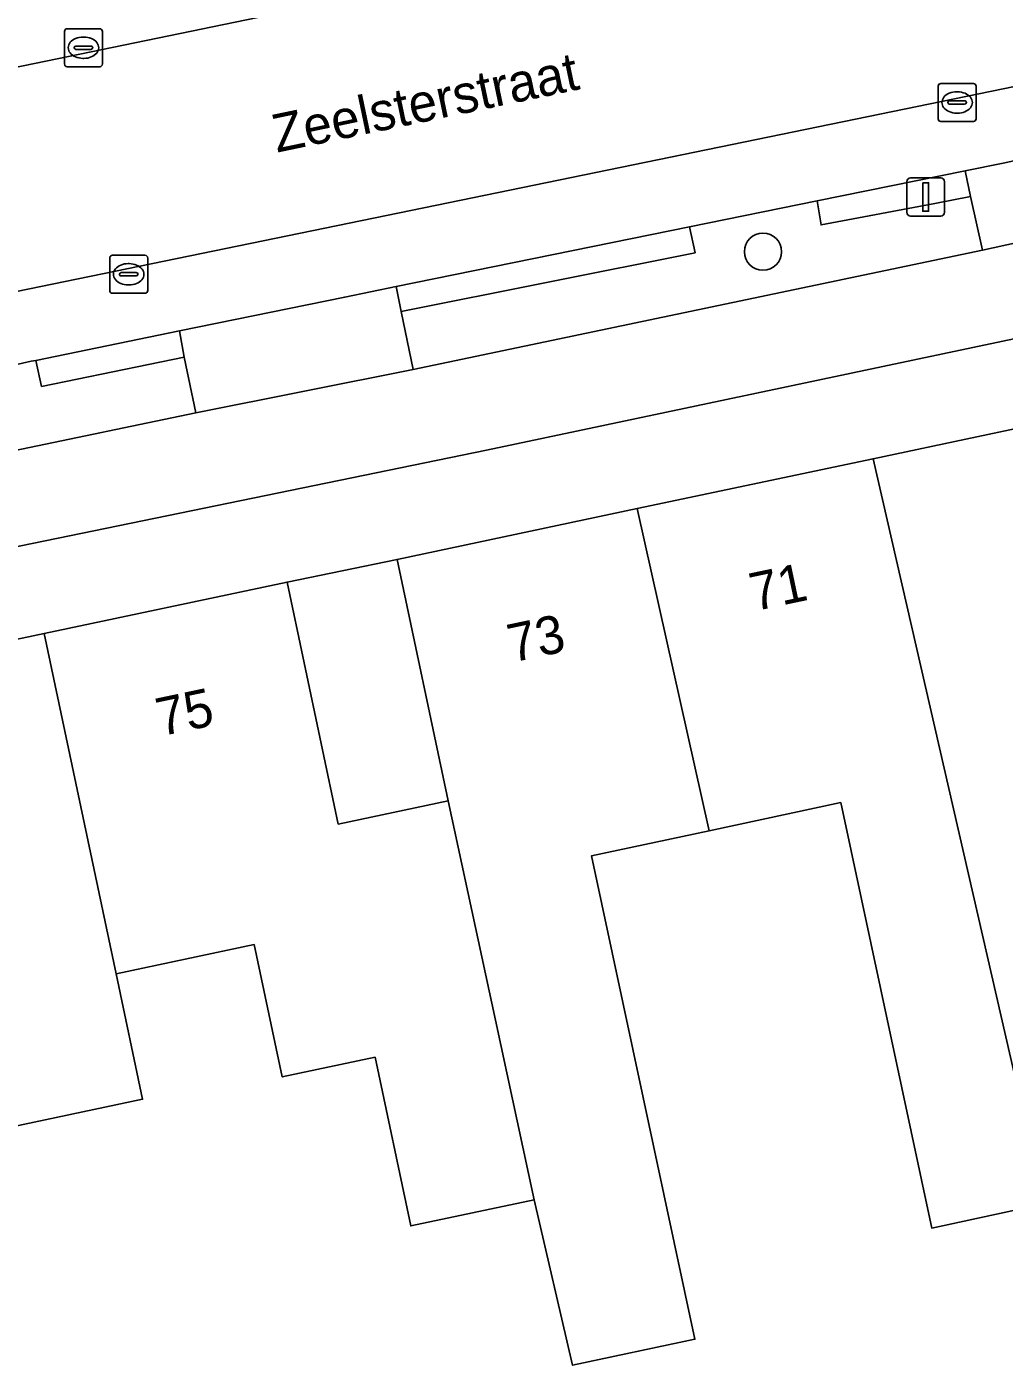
# Model space of a CAD drawing. Extents: x 158086 to 159499, y 382904 to 383981.
# Drawn here: x 159107.27 to 159132.97, y 383253.25 to 383288.43 of the extents above; entities that cross this region are included whole.
import ezdxf

# ---------------------------------------------------------------- set-up
doc = ezdxf.new("R2010")
doc.units = 0
for name, color, linetype in [('IMGEO_Boom', 7, 'Continuous'), ('IMGEO_Erf', 7, 'Continuous'), ('IMGEO_Fietspad_gesloten', 7, 'Continuous'), ('IMGEO_Groenvoorziening', 7, 'Continuous'), ('IMGEO_Kolk', 7, 'Continuous'), ('IMGEO_Lichtmast', 7, 'Continuous'), ('IMGEO_Openbare_ruimte_label', 7, 'Continuous'), ('IMGEO_Pand', 7, 'Continuous'), ('IMGEO_Pand_nummerreeks', 7, 'Continuous'), ('IMGEO_Parkeervlak_open', 7, 'Continuous'), ('IMGEO_Rijbaan_lokaal_gesloten', 7, 'Continuous'), ('IMGEO_Rijbaan_lokaal_open', 7, 'Continuous'), ('IMGEO_Voetpad_open', 7, 'Continuous')]:
    doc.layers.add(name, color=color, linetype=linetype)

msp = doc.modelspace()

# ---------------------------------------------------------------- linework, layer by layer
at = {"layer": 'IMGEO_Boom'}
msp.add_circle((159126.629, 383282.522), 0.489, dxfattribs=at)
at = {"layer": 'IMGEO_Erf'}
msp.add_lwpolyline([(159114.115, 383273.835), (159115.46, 383267.476), (159118.351, 383268.088), (159117.008, 383274.432)], close=True, dxfattribs=at)
msp.add_lwpolyline([(159134.027, 383257.49), (159131.068, 383256.856), (159128.674, 383268.04), (159125.218, 383267.3), (159122.119, 383266.637), (159124.839, 383253.931), (159121.622, 383253.25), (159120.617, 383257.597), (159117.369, 383256.91), (159116.43, 383261.347), (159113.987, 383260.83), (159113.252, 383264.307), (159109.621, 383263.539), (159110.318, 383260.241), (159106.467, 383259.426)], dxfattribs=at)
at = {"layer": 'IMGEO_Fietspad_gesloten'}
for points in [[(159067.279, 383266.4), (159070.408, 383267.13), (159072.975, 383267.728), (159075.552, 383268.285), (159078.138, 383268.801), (159094.173, 383272.132), (159119.362, 383277.308), (159135.301, 383280.668), (159144.389, 383282.718), (159157.526, 383286.08), (159180.016, 383292.54), (159201.192, 383299.584), (159214.535, 383304.621), (159229.307, 383310.511), (159254.784, 383322.524), (159256.267, 383323.273), (159257.131, 383323.709), (159257.993, 383324.146), (159258.854, 383324.586), (159281.973, 383336.28), (159291.776, 383341.314), (159296.109, 383343.544), (159315.056, 383353.238), (159354.689, 383373.414)], [(159133.963, 383282.905), (159132.399, 383282.563), (159117.432, 383279.429), (159111.717, 383278.286), (159106.923, 383277.286), (159101.021, 383276.086), (159096.541, 383275.145), (159094.001, 383274.639), (159091.464, 383274.118), (159088.929, 383273.584), (159088.018, 383273.387), (159086.003, 383272.951), (159083.069, 383272.352), (159080.129, 383271.788), (159079.245, 383271.603), (159075.418, 383270.851), (159071.607, 383270.025), (159067.812, 383269.124)]]:
    msp.add_lwpolyline(points, dxfattribs=at)
at = {"layer": 'IMGEO_Groenvoorziening'}
for points in [[(159132.399, 383282.563), (159132.091, 383283.971), (159131.147, 383283.786), (159128.159, 383283.227), (159128.052, 383283.855), (159124.701, 383283.174), (159124.844, 383282.495), (159117.118, 383280.946), (159117.432, 383279.429)], [(159111.717, 383278.286), (159111.413, 383279.751), (159107.662, 383278.98), (159107.511, 383279.665), (159107.387, 383279.64), (159105.007, 383279.1), (159105.117, 383278.466), (159100.724, 383277.573), (159101.021, 383276.086), (159106.923, 383277.286)]]:
    msp.add_lwpolyline(points, close=True, dxfattribs=at)
at = {"layer": 'IMGEO_Kolk'}
for p, q in [((159108.261, 383287.458), (159108.261, 383288.31)), ((159108.336, 383288.384), (159109.188, 383288.384)), ((159109.262, 383288.31), (159109.262, 383287.458)), ((159108.52, 383287.878), (159108.52, 383287.89)), ((159108.563, 383287.927), (159108.961, 383287.927)), ((159108.749, 383288.164), (159108.774, 383288.164)), ((159109.004, 383287.89), (159109.004, 383287.878)), ((159108.958, 383287.841), (159108.56, 383287.841)), ((159108.772, 383287.604), (159108.747, 383287.604)), ((159109.188, 383287.384), (159108.336, 383287.384)), ((159131.235, 383286.018), (159131.235, 383286.87)), ((159131.31, 383286.944), (159132.162, 383286.944)), ((159132.236, 383286.87), (159132.236, 383286.018)), ((159131.537, 383286.487), (159131.935, 383286.487)), ((159131.723, 383286.724), (159131.748, 383286.724)), ((159131.494, 383286.438), (159131.494, 383286.45)), ((159131.932, 383286.401), (159131.534, 383286.401)), ((159131.746, 383286.164), (159131.721, 383286.164)), ((159131.978, 383286.45), (159131.978, 383286.438)), ((159132.162, 383285.944), (159131.31, 383285.944)), ((159109.451, 383281.502), (159109.451, 383282.354)), ((159109.526, 383282.428), (159110.378, 383282.428)), ((159110.452, 383282.354), (159110.452, 383281.502)), ((159109.71, 383281.922), (159109.71, 383281.934)), ((159109.753, 383281.971), (159110.151, 383281.971)), ((159109.939, 383282.208), (159109.964, 383282.208)), ((159110.194, 383281.934), (159110.194, 383281.922)), ((159110.148, 383281.885), (159109.75, 383281.885)), ((159109.962, 383281.648), (159109.937, 383281.648)), ((159110.378, 383281.428), (159109.526, 383281.428))]:
    msp.add_line(p, q, dxfattribs=at)
for points in [[(159108.261, 383287.458), (159108.261, 383288.31)], [(159108.336, 383288.384), (159109.188, 383288.384)], [(159109.262, 383288.31), (159109.262, 383287.458)], [(159109.188, 383287.384), (159108.336, 383287.384)], [(159131.235, 383286.018), (159131.235, 383286.87)], [(159131.31, 383286.944), (159132.162, 383286.944)], [(159132.236, 383286.87), (159132.236, 383286.018)], [(159132.162, 383285.944), (159131.31, 383285.944)], [(159109.451, 383281.502), (159109.451, 383282.354)], [(159109.526, 383282.428), (159110.378, 383282.428)], [(159110.452, 383282.354), (159110.452, 383281.502)], [(159110.378, 383281.428), (159109.526, 383281.428)]]:
    msp.add_lwpolyline(points, dxfattribs=at)
for centre, radius, start, end in [((159108.338, 383288.308), 0.0765, 91.552, 178.448), ((159108.338, 383288.308), 0.0765, 91.552, 178.448), ((159109.186, 383288.308), 0.0765, 1.552, 88.448), ((159109.186, 383288.308), 0.0765, 1.552, 88.448), ((159108.56, 383287.887), 0.0403, 85.8775, 175.7526), ((159108.965, 383287.889), 0.0386, 1.7309, 96.639), ((159108.557, 383287.877), 0.0366, 178.938, 274.7102), ((159108.961, 383287.884), 0.043, 264.8664, 352.4533), ((159108.338, 383287.46), 0.0765, 181.552, 268.448), ((159108.338, 383287.46), 0.0765, 181.552, 268.448), ((159109.186, 383287.46), 0.0765, 271.552, 358.448), ((159109.186, 383287.46), 0.0765, 271.552, 358.448), ((159131.312, 383286.868), 0.0765, 91.552, 178.448), ((159131.312, 383286.868), 0.0765, 91.552, 178.448), ((159132.16, 383286.868), 0.0765, 1.552, 88.448), ((159132.16, 383286.868), 0.0765, 1.552, 88.448), ((159131.534, 383286.447), 0.0403, 85.8775, 175.7526), ((159131.939, 383286.449), 0.0386, 1.7309, 96.639), ((159131.531, 383286.437), 0.0366, 178.938, 274.7102), ((159131.935, 383286.444), 0.043, 264.8664, 352.4533), ((159131.312, 383286.02), 0.0765, 181.552, 268.448), ((159131.312, 383286.02), 0.0765, 181.552, 268.448), ((159132.16, 383286.02), 0.0765, 271.552, 358.448), ((159132.16, 383286.02), 0.0765, 271.552, 358.448), ((159109.528, 383282.352), 0.0765, 91.552, 178.448), ((159109.528, 383282.352), 0.0765, 91.552, 178.448), ((159110.376, 383282.352), 0.0765, 1.552, 88.448), ((159110.376, 383282.352), 0.0765, 1.552, 88.448), ((159109.75, 383281.931), 0.0403, 85.8775, 175.7526), ((159109.747, 383281.921), 0.0366, 178.938, 274.7102), ((159110.151, 383281.928), 0.043, 264.8664, 352.4533), ((159110.155, 383281.933), 0.0386, 1.7309, 96.639), ((159109.528, 383281.504), 0.0765, 181.552, 268.448), ((159109.528, 383281.504), 0.0765, 181.552, 268.448), ((159110.376, 383281.504), 0.0765, 271.552, 358.448), ((159110.376, 383281.504), 0.0765, 271.552, 358.448)]:
    msp.add_arc(centre, radius, start, end, dxfattribs=at)
for centre, major_axis, ratio, start_param, end_param in [((159108.748, 383287.884), (-0.387, 0.002), 0.722429, 4.712389, 7.853982), ((159108.773, 383287.884), (-0.39, 0.002), 0.717154, 1.570796, 4.712389), ((159131.722, 383286.444), (-0.387, 0.002), 0.722429, 4.712389, 7.853982), ((159131.747, 383286.444), (-0.39, 0.002), 0.717154, 1.570796, 4.712389), ((159109.938, 383281.928), (-0.387, 0.002), 0.722429, 4.712389, 7.853982), ((159109.963, 383281.928), (-0.39, 0.002), 0.717154, 1.570796, 4.712389)]:
    msp.add_ellipse(centre, major_axis=major_axis, ratio=ratio, start_param=start_param, end_param=end_param, dxfattribs=at)
at = {"layer": 'IMGEO_Lichtmast'}
for p, q in [((159130.513, 383284.46), (159131.303, 383284.46)), ((159131.303, 383284.46), (159130.513, 383284.46)), ((159130.413, 383283.56), (159130.413, 383284.36)), ((159130.413, 383284.36), (159130.413, 383283.56)), ((159131.403, 383284.36), (159131.403, 383283.56)), ((159131.403, 383283.56), (159131.403, 383284.36)), ((159131.303, 383283.46), (159130.513, 383283.46)), ((159130.513, 383283.46), (159131.303, 383283.46))]:
    msp.add_line(p, q, dxfattribs=at)
msp.add_lwpolyline([(159130.833, 383284.335), (159130.983, 383284.335), (159130.983, 383283.585), (159130.833, 383283.585), (159130.833, 383284.335)], dxfattribs=at)
for centre, start, end in [((159130.513, 383284.36), 90, 180), ((159130.513, 383284.36), 90, 180), ((159131.303, 383284.36), 0, 90), ((159131.303, 383284.36), 360, 90), ((159130.513, 383283.56), 180, 270), ((159130.513, 383283.56), 180, 270), ((159131.303, 383283.56), 270, 0), ((159131.303, 383283.56), 270, 0)]:
    msp.add_arc(centre, 0.1, start, end, dxfattribs=at)
at = {"layer": 'IMGEO_Pand'}
for points in [[(159139.465, 383270.493), (159137.705, 383278.813), (159129.524, 383277.081), (159134.027, 383257.49), (159136.465, 383258.011), (159134.264, 383268.302), (159137.38, 383268.968), (159137.16, 383270)], [(159134.027, 383257.49), (159129.524, 383277.081), (159123.318, 383275.768), (159125.218, 383267.3), (159128.674, 383268.04), (159131.068, 383256.856)], [(159120.617, 383257.597), (159121.622, 383253.25), (159124.839, 383253.931), (159122.119, 383266.637), (159125.218, 383267.3), (159123.318, 383275.768), (159117.008, 383274.432), (159118.351, 383268.088), (159119.601, 383262.32)], [(159107.73, 383272.484), (159109.621, 383263.539), (159113.252, 383264.307), (159113.987, 383260.83), (159116.43, 383261.347), (159117.369, 383256.91), (159120.617, 383257.597), (159119.601, 383262.32), (159118.351, 383268.088), (159115.46, 383267.476), (159114.115, 383273.835)], [(159109.621, 383263.539), (159107.73, 383272.484), (159101.344, 383271.133), (159102.682, 383264.811), (159099.628, 383264.164), (159101.117, 383257.069), (159101.512, 383255.201), (159101.851, 383253.593), (159104.924, 383254.243), (159103.94, 383258.891), (159106.467, 383259.426), (159110.318, 383260.241)]]:
    msp.add_lwpolyline(points, close=True, dxfattribs=at)
at = {"layer": 'IMGEO_Parkeervlak_open'}
for points in [[(159069.752, 383279.725), (159071.418, 383280.069), (159077.601, 383281.345), (159093.884, 383284.69), (159105.718, 383287.106), (159122.705, 383290.613), (159127.592, 383291.619), (159128.988, 383291.919)], [(159133.926, 383287.001), (159100.161, 383280.074), (159077.525, 383275.426), (159072.559, 383274.42), (159070.955, 383274.095)], [(159072.526, 383272.458), (159072.9, 383272.535), (159079.626, 383273.918), (159082.802, 383274.571), (159085.392, 383275.104), (159093.266, 383276.708), (159096.096, 383277.285), (159100.594, 383278.201), (159105.007, 383279.1), (159107.387, 383279.64), (159107.511, 383279.665), (159111.285, 383280.439), (159115.633, 383281.33), (159116.981, 383281.604), (159124.701, 383283.174), (159128.052, 383283.855), (159131.945, 383284.647), (159132.949, 383284.851), (159136.997, 383285.732)]]:
    msp.add_lwpolyline(points, dxfattribs=at)
at = {"layer": 'IMGEO_Rijbaan_lokaal_gesloten'}
msp.add_lwpolyline([(159162.209, 383293.442), (159164.531, 383294.084), (159166.849, 383294.736), (159169.164, 383295.4), (159167.595, 383300.972), (159166.032, 383300.525), (159161.158, 383299.17), (159143.853, 383295.021), (159139.716, 383294.193), (159133.15, 383292.805), (159128.988, 383291.919), (159127.592, 383291.619), (159122.705, 383290.613), (159105.718, 383287.106), (159093.884, 383284.69), (159077.601, 383281.345), (159071.418, 383280.069), (159072.559, 383274.42), (159077.525, 383275.426), (159100.161, 383280.074), (159133.926, 383287.001), (159150.545, 383290.537), (159157.188, 383292.169)], close=True, dxfattribs=at)
at = {"layer": 'IMGEO_Rijbaan_lokaal_open'}
for points in [[(159137.108, 383285.03), (159137.143, 383285.038), (159136.997, 383285.732), (159132.949, 383284.851), (159131.945, 383284.647), (159132.091, 383283.971), (159132.399, 383282.563), (159133.963, 383282.905), (159137.465, 383283.65)], [(159117.118, 383280.946), (159116.981, 383281.604), (159115.633, 383281.33), (159111.285, 383280.439), (159111.413, 383279.751), (159111.717, 383278.286), (159117.432, 383279.429)]]:
    msp.add_lwpolyline(points, close=True, dxfattribs=at)
at = {"layer": 'IMGEO_Voetpad_open'}
for points in [[(159354.689, 383373.414), (159315.056, 383353.238), (159296.109, 383343.544), (159291.776, 383341.314), (159281.973, 383336.28), (159258.854, 383324.586), (159257.993, 383324.146), (159257.131, 383323.709), (159256.267, 383323.273), (159254.784, 383322.524), (159229.307, 383310.511), (159214.535, 383304.621), (159201.192, 383299.584), (159180.016, 383292.54), (159157.526, 383286.08), (159144.389, 383282.718), (159135.301, 383280.668), (159119.362, 383277.308), (159094.173, 383272.132), (159078.138, 383268.801), (159075.552, 383268.285), (159072.975, 383267.728), (159070.408, 383267.13), (159067.279, 383266.4)], [(159117.008, 383274.432), (159123.318, 383275.768), (159129.524, 383277.081), (159137.705, 383278.813), (159143.134, 383279.962), (159149.23, 383281.252), (159151.76, 383281.987), (159153.022, 383282.354), (159159.11, 383284.082), (159165.026, 383285.76), (159170.942, 383287.439), (159177.031, 383289.167), (159182.477, 383290.675), (159183.548, 383290.972), (159189.05, 383292.812), (159193.982, 383294.461), (159199.812, 383296.41), (159204.712, 383298.355), (159209.785, 383300.369), (159214.842, 383302.377), (159219.902, 383304.386)], [(159065.085, 383263.273), (159072.765, 383265.148), (159073.407, 383265.305), (159079.579, 383266.611), (159085.628, 383267.891), (159091.797, 383269.197), (159098.273, 383270.567), (159101.344, 383271.133), (159107.73, 383272.484), (159114.115, 383273.835), (159117.008, 383274.432)]]:
    msp.add_lwpolyline(points, dxfattribs=at)
for points in [[(159132.091, 383283.971), (159131.945, 383284.647), (159128.052, 383283.855), (159128.159, 383283.227), (159131.147, 383283.786)], [(159124.844, 383282.495), (159124.701, 383283.174), (159116.981, 383281.604), (159117.118, 383280.946)], [(159111.413, 383279.751), (159111.285, 383280.439), (159107.511, 383279.665), (159107.662, 383278.98)]]:
    msp.add_lwpolyline(points, close=True, dxfattribs=at)

# ---------------------------------------------------------------- texts
at = {"layer": 'IMGEO_Openbare_ruimte_label'}
msp.add_text('Zeelsterstraat', height=1, rotation=11.8267, dxfattribs=at).set_placement((159113.845, 383285.123))
at = {"layer": 'IMGEO_Pand_nummerreeks'}
for s, rotation, p in [('71', 11.9459, (159126.401, 383273.068)), ('73', 11.9545, (159120.034, 383271.72)), ('75', 11.947, (159110.793, 383269.779))]:
    msp.add_text(s, height=1, rotation=rotation, dxfattribs=at).set_placement(p)

doc.saveas('drawing.dxf')
